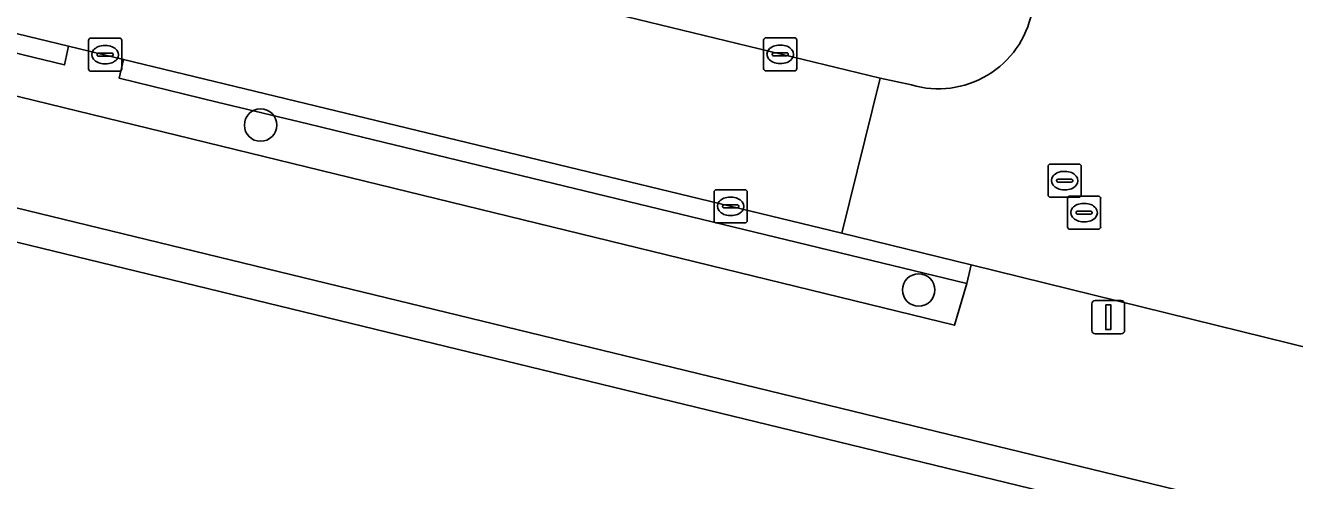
# Model space of a CAD drawing. Extents: x 162803 to 163818, y 381639 to 382475.
# Drawn here: x 163620.54 to 163658.83, y 382239.06 to 382252.79 of the extents above; entities that cross this region are included whole.
import ezdxf

# ---------------------------------------------------------------- set-up
doc = ezdxf.new("R2010")
doc.units = 0
for name, color, linetype in [('IMGEO_Boom', 7, 'Continuous'), ('IMGEO_Groenvoorziening', 7, 'Continuous'), ('IMGEO_Haag', 7, 'Continuous'), ('IMGEO_Kolk', 7, 'Continuous'), ('IMGEO_Lichtmast', 7, 'Continuous'), ('IMGEO_Oever', 7, 'Continuous'), ('IMGEO_Rijbaan_lokaal_open', 7, 'Continuous'), ('IMGEO_Rioolput', 7, 'Continuous'), ('IMGEO_Voetpad_open', 7, 'Continuous'), ('IMGEO_Waterloop', 7, 'Continuous')]:
    doc.layers.add(name, color=color, linetype=linetype)

msp = doc.modelspace()

# ---------------------------------------------------------------- linework, layer by layer
at = {"layer": 'IMGEO_Boom'}
for centre in [(163627.632, 382249.782), (163647.49, 382244.809)]:
    msp.add_circle(centre, 0.489, dxfattribs=at)
at = {"layer": 'IMGEO_Groenvoorziening'}
msp.add_lwpolyline([(163669.753, 382240.472), (163649.074, 382245.565), (163648.937, 382244.999), (163648.57, 382243.743), (163622.957, 382250), (163572.066, 382262.432), (163568.209, 382263.389), (163565.277, 382264.101), (163545.588, 382268.883), (163545.89, 382269.973), (163546.035, 382270.573), (163541.443, 382271.692), (163539.235, 382272.14), (163539.063, 382271.42), (163536.938, 382272.02), (163535.091, 382271.692), (163535.459, 382271.612), (163534.615, 382268.088), (163605.062, 382250.972), (163735.758, 382219.218)], dxfattribs=at)
for points in [[(163581.099, 382261.439), (163581.234, 382261.984), (163579.352, 382262.439), (163579.211, 382261.897), (163568.47, 382264.5), (163568.209, 382263.389), (163572.066, 382262.432), (163622.957, 382250), (163648.57, 382243.743), (163648.937, 382244.999), (163630.706, 382249.417), (163629.057, 382249.817), (163626.325, 382250.479), (163623.369, 382251.195), (163623.5, 382251.765), (163621.835, 382252.168), (163621.711, 382251.597)], [(163581.234, 382261.984), (163581.099, 382261.439), (163621.711, 382251.597), (163621.835, 382252.168)], [(163623.5, 382251.765), (163623.369, 382251.195), (163626.325, 382250.479), (163629.057, 382249.817), (163630.706, 382249.417), (163648.937, 382244.999), (163649.074, 382245.565), (163645.168, 382246.526)]]:
    msp.add_lwpolyline(points, close=True, dxfattribs=at)
at = {"layer": 'IMGEO_Haag'}
for points in [[(163581.234, 382261.984), (163581.099, 382261.439), (163621.711, 382251.597), (163621.835, 382252.168)], [(163623.5, 382251.765), (163623.369, 382251.195), (163626.325, 382250.479), (163629.057, 382249.817), (163630.706, 382249.417), (163648.937, 382244.999), (163649.074, 382245.565), (163645.168, 382246.526)]]:
    msp.add_lwpolyline(points, close=True, dxfattribs=at)
at = {"layer": 'IMGEO_Kolk'}
for p, q in [((163622.442, 382251.481), (163622.442, 382252.333)), ((163622.517, 382252.407), (163623.369, 382252.407)), ((163623.443, 382252.333), (163623.443, 382251.481)), ((163642.811, 382251.492), (163642.811, 382252.344)), ((163642.886, 382252.418), (163643.738, 382252.418)), ((163643.812, 382252.344), (163643.812, 382251.492)), ((163622.701, 382251.901), (163622.701, 382251.913)), ((163623.139, 382251.864), (163622.741, 382251.864)), ((163622.744, 382251.95), (163623.142, 382251.95)), ((163622.93, 382252.187), (163622.955, 382252.187)), ((163623.185, 382251.913), (163623.185, 382251.901)), ((163643.07, 382251.912), (163643.07, 382251.924)), ((163643.508, 382251.875), (163643.11, 382251.875)), ((163643.113, 382251.961), (163643.511, 382251.961)), ((163643.299, 382252.198), (163643.324, 382252.198)), ((163643.554, 382251.924), (163643.554, 382251.912)), ((163622.953, 382251.627), (163622.928, 382251.627)), ((163643.322, 382251.638), (163643.297, 382251.638)), ((163623.369, 382251.407), (163622.517, 382251.407)), ((163643.738, 382251.418), (163642.886, 382251.418)), ((163641.315, 382246.905), (163641.315, 382247.757)), ((163641.39, 382247.831), (163642.242, 382247.831)), ((163642.316, 382247.757), (163642.316, 382246.905)), ((163641.574, 382247.325), (163641.574, 382247.337)), ((163642.012, 382247.288), (163641.614, 382247.288)), ((163641.617, 382247.374), (163642.015, 382247.374)), ((163641.803, 382247.611), (163641.828, 382247.611)), ((163642.058, 382247.337), (163642.058, 382247.325)), ((163641.826, 382247.051), (163641.801, 382247.051)), ((163642.242, 382246.831), (163641.39, 382246.831))]:
    msp.add_line(p, q, dxfattribs=at)
for points in [[(163622.442, 382251.481), (163622.442, 382252.333)], [(163622.517, 382252.407), (163623.369, 382252.407)], [(163623.443, 382252.333), (163623.443, 382251.481)], [(163642.811, 382251.492), (163642.811, 382252.344)], [(163642.886, 382252.418), (163643.738, 382252.418)], [(163643.812, 382252.344), (163643.812, 382251.492)], [(163623.369, 382251.407), (163622.517, 382251.407)], [(163643.738, 382251.418), (163642.886, 382251.418)], [(163641.315, 382246.905), (163641.315, 382247.757)], [(163641.39, 382247.831), (163642.242, 382247.831)], [(163642.316, 382247.757), (163642.316, 382246.905)], [(163642.242, 382246.831), (163641.39, 382246.831)]]:
    msp.add_lwpolyline(points, dxfattribs=at)
for centre, radius, start, end in [((163622.519, 382252.331), 0.0765, 91.552, 178.448), ((163622.519, 382252.331), 0.0765, 91.552, 178.448), ((163623.367, 382252.331), 0.0765, 1.552, 88.448), ((163623.367, 382252.331), 0.0765, 1.552, 88.448), ((163642.888, 382252.342), 0.0765, 91.552, 178.448), ((163642.888, 382252.342), 0.0765, 91.552, 178.448), ((163643.736, 382252.342), 0.0765, 1.552, 88.448), ((163643.736, 382252.342), 0.0765, 1.552, 88.448), ((163622.741, 382251.91), 0.0403, 85.8775, 175.7526), ((163622.738, 382251.9), 0.0366, 178.938, 274.7102), ((163623.142, 382251.907), 0.043, 264.8664, 352.4533), ((163623.146, 382251.912), 0.0386, 1.7309, 96.639), ((163643.11, 382251.921), 0.0403, 85.8775, 175.7526), ((163643.107, 382251.911), 0.0366, 178.938, 274.7102), ((163643.511, 382251.918), 0.043, 264.8664, 352.4533), ((163643.515, 382251.923), 0.0386, 1.7309, 96.639), ((163622.519, 382251.483), 0.0765, 181.552, 268.448), ((163622.519, 382251.483), 0.0765, 181.552, 268.448), ((163623.367, 382251.483), 0.0765, 271.552, 358.448), ((163623.367, 382251.483), 0.0765, 271.552, 358.448), ((163642.888, 382251.494), 0.0765, 181.552, 268.448), ((163642.888, 382251.494), 0.0765, 181.552, 268.448), ((163643.736, 382251.494), 0.0765, 271.552, 358.448), ((163643.736, 382251.494), 0.0765, 271.552, 358.448), ((163641.392, 382247.755), 0.0765, 91.552, 178.448), ((163641.392, 382247.755), 0.0765, 91.552, 178.448), ((163642.24, 382247.755), 0.0765, 1.552, 88.448), ((163642.24, 382247.755), 0.0765, 1.552, 88.448), ((163641.614, 382247.334), 0.0403, 85.8775, 175.7526), ((163641.611, 382247.324), 0.0366, 178.938, 274.7102), ((163642.015, 382247.331), 0.043, 264.8664, 352.4533), ((163642.019, 382247.336), 0.0386, 1.7309, 96.639), ((163641.392, 382246.907), 0.0765, 181.552, 268.448), ((163641.392, 382246.907), 0.0765, 181.552, 268.448), ((163642.24, 382246.907), 0.0765, 271.552, 358.448), ((163642.24, 382246.907), 0.0765, 271.552, 358.448)]:
    msp.add_arc(centre, radius, start, end, dxfattribs=at)
for centre, major_axis, ratio, start_param, end_param in [((163622.929, 382251.907), (-0.387, 0.002), 0.722429, 4.712389, 7.853982), ((163622.954, 382251.907), (-0.39, 0.002), 0.717154, 1.570796, 4.712389), ((163643.298, 382251.918), (-0.387, 0.002), 0.722429, 4.712389, 7.853982), ((163643.323, 382251.918), (-0.39, 0.002), 0.717154, 1.570796, 4.712389), ((163641.802, 382247.331), (-0.387, 0.002), 0.722429, 4.712389, 7.853982), ((163641.827, 382247.331), (-0.39, 0.002), 0.717154, 1.570796, 4.712389)]:
    msp.add_ellipse(centre, major_axis=major_axis, ratio=ratio, start_param=start_param, end_param=end_param, dxfattribs=at)
at = {"layer": 'IMGEO_Lichtmast'}
for p, q in [((163652.713, 382243.587), (163652.713, 382244.387)), ((163652.713, 382244.387), (163652.713, 382243.587)), ((163652.813, 382244.487), (163653.603, 382244.487)), ((163653.603, 382244.487), (163652.813, 382244.487)), ((163653.703, 382244.387), (163653.703, 382243.587)), ((163653.703, 382243.587), (163653.703, 382244.387)), ((163653.603, 382243.487), (163652.813, 382243.487)), ((163652.813, 382243.487), (163653.603, 382243.487))]:
    msp.add_line(p, q, dxfattribs=at)
msp.add_lwpolyline([(163653.133, 382244.362), (163653.283, 382244.362), (163653.283, 382243.612), (163653.133, 382243.612), (163653.133, 382244.362)], dxfattribs=at)
for centre, start, end in [((163652.813, 382244.387), 90, 180), ((163652.813, 382244.387), 90, 180), ((163653.603, 382244.387), 0, 90), ((163653.603, 382244.387), 360, 90), ((163652.813, 382243.587), 180, 270), ((163652.813, 382243.587), 180, 270), ((163653.603, 382243.587), 270, 0), ((163653.603, 382243.587), 270, 0)]:
    msp.add_arc(centre, 0.1, start, end, dxfattribs=at)
at = {"layer": 'IMGEO_Oever'}
msp.add_lwpolyline([(163735.758, 382219.218), (163605.062, 382250.972), (163534.615, 382268.088), (163534.382, 382267.115), (163604.826, 382250), (163735.297, 382218.301)], dxfattribs=at)
at = {"layer": 'IMGEO_Rijbaan_lokaal_open'}
msp.add_lwpolyline([(163570.121, 382269.682), (163568.983, 382264.946), (163579.352, 382262.439), (163581.234, 382261.984), (163621.835, 382252.168), (163623.5, 382251.765), (163645.168, 382246.526), (163646.325, 382251.195), (163634.38, 382254.107), (163630.719, 382254.979)], close=True, dxfattribs=at)
msp.add_lwpolyline([(163647.272, 382250.993), (163646.325, 382251.195), (163645.168, 382246.526), (163649.074, 382245.565), (163669.753, 382240.472), (163674.38, 382239.333), (163675.473, 382244.15), (163674.663, 382244.389)], dxfattribs=at)
msp.add_arc((163648.083, 382253.754), 2.877, 253.6256, 348.5198, dxfattribs=at)
at = {"layer": 'IMGEO_Rioolput'}
for p, q in [((163651.393, 382247.681), (163651.393, 382248.533)), ((163651.468, 382248.607), (163652.32, 382248.607)), ((163652.394, 382248.533), (163652.394, 382247.681)), ((163651.652, 382248.101), (163651.652, 382248.113)), ((163652.09, 382248.064), (163651.692, 382248.064)), ((163651.695, 382248.15), (163652.093, 382248.15)), ((163651.881, 382248.387), (163651.906, 382248.387)), ((163652.136, 382248.113), (163652.136, 382248.101)), ((163651.904, 382247.827), (163651.879, 382247.827)), ((163652.054, 382247.641), (163652.906, 382247.641)), ((163652.32, 382247.607), (163651.468, 382247.607)), ((163651.979, 382246.715), (163651.979, 382247.567)), ((163652.467, 382247.421), (163652.492, 382247.421)), ((163652.98, 382247.567), (163652.98, 382246.715)), ((163652.238, 382247.135), (163652.238, 382247.147)), ((163652.676, 382247.098), (163652.278, 382247.098)), ((163652.281, 382247.184), (163652.679, 382247.184)), ((163652.722, 382247.147), (163652.722, 382247.135)), ((163652.906, 382246.641), (163652.054, 382246.641)), ((163652.49, 382246.861), (163652.465, 382246.861))]:
    msp.add_line(p, q, dxfattribs=at)
for points in [[(163651.393, 382247.681), (163651.393, 382248.533)], [(163651.468, 382248.607), (163652.32, 382248.607)], [(163652.394, 382248.533), (163652.394, 382247.681)], [(163652.054, 382247.641), (163652.906, 382247.641)], [(163652.32, 382247.607), (163651.468, 382247.607)], [(163651.979, 382246.715), (163651.979, 382247.567)], [(163652.98, 382247.567), (163652.98, 382246.715)], [(163652.906, 382246.641), (163652.054, 382246.641)]]:
    msp.add_lwpolyline(points, dxfattribs=at)
for centre, radius, start, end in [((163651.47, 382248.531), 0.0765, 91.552, 178.448), ((163651.47, 382248.531), 0.0765, 91.552, 178.448), ((163652.318, 382248.531), 0.0765, 1.552, 88.448), ((163652.318, 382248.531), 0.0765, 1.552, 88.448), ((163651.692, 382248.11), 0.0403, 85.8775, 175.7526), ((163651.689, 382248.1), 0.0366, 178.938, 274.7102), ((163652.093, 382248.107), 0.043, 264.8664, 352.4533), ((163652.097, 382248.112), 0.0386, 1.7309, 96.639), ((163651.47, 382247.683), 0.0765, 181.552, 268.448), ((163651.47, 382247.683), 0.0765, 181.552, 268.448), ((163652.056, 382247.565), 0.0765, 91.552, 178.448), ((163652.056, 382247.565), 0.0765, 91.552, 178.448), ((163652.318, 382247.683), 0.0765, 271.552, 358.448), ((163652.318, 382247.683), 0.0765, 271.552, 358.448), ((163652.904, 382247.565), 0.0765, 1.552, 88.448), ((163652.904, 382247.565), 0.0765, 1.552, 88.448), ((163652.278, 382247.144), 0.0403, 85.8775, 175.7526), ((163652.275, 382247.134), 0.0366, 178.938, 274.7102), ((163652.679, 382247.141), 0.043, 264.8664, 352.4533), ((163652.683, 382247.146), 0.0386, 1.7309, 96.639), ((163652.056, 382246.717), 0.0765, 181.552, 268.448), ((163652.056, 382246.717), 0.0765, 181.552, 268.448), ((163652.904, 382246.717), 0.0765, 271.552, 358.448), ((163652.904, 382246.717), 0.0765, 271.552, 358.448)]:
    msp.add_arc(centre, radius, start, end, dxfattribs=at)
for centre, major_axis, ratio, start_param, end_param in [((163651.88, 382248.107), (-0.387, 0.002), 0.722429, 4.712389, 7.853982), ((163651.905, 382248.107), (-0.39, 0.002), 0.717154, 1.570796, 4.712389), ((163652.466, 382247.141), (-0.387, 0.002), 0.722429, 4.712389, 7.853982), ((163652.491, 382247.141), (-0.39, 0.002), 0.717154, 1.570796, 4.712389)]:
    msp.add_ellipse(centre, major_axis=major_axis, ratio=ratio, start_param=start_param, end_param=end_param, dxfattribs=at)
at = {"layer": 'IMGEO_Voetpad_open'}
msp.add_lwpolyline([(163567.518, 382273.524), (163565.794, 382273.941), (163542.645, 382279.547), (163542.158, 382276.518), (163566.226, 382270.636), (163570.121, 382269.682), (163630.719, 382254.979), (163634.38, 382254.107), (163646.325, 382251.195), (163647.272, 382250.993)], dxfattribs=at)
msp.add_arc((163648.083, 382253.754), 2.877, 253.6256, 348.5198, dxfattribs=at)
at = {"layer": 'IMGEO_Waterloop'}
msp.add_lwpolyline([(163735.297, 382218.301), (163604.826, 382250), (163534.382, 382267.115), (163534.028, 382267.199), (163532.149, 382267.647), (163530.502, 382268.038), (163527.797, 382268.683), (163525.433, 382269.246), (163523.921, 382269.606), (163517.501, 382271.135), (163517.192, 382271.209), (163500, 382275.378), (163323.016, 382318.299)], dxfattribs=at)

doc.saveas('drawing.dxf')
